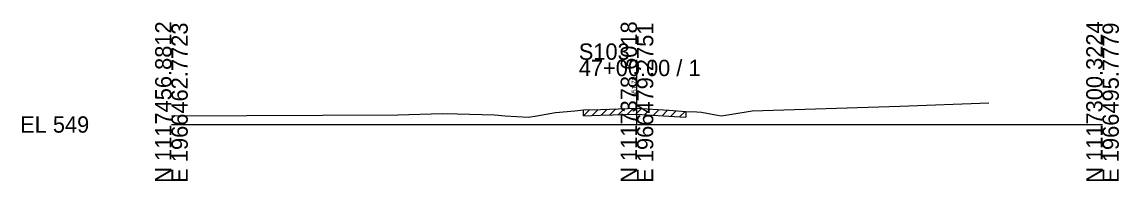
# Model space of a CAD drawing. Extents: x -26 to 163, y -10 to 45020.
# Drawn here: x -25.7 to 162.8, y 6990.3 to 7017.6 of the extents above; entities that cross this region are included whole.
import ezdxf

# ---------------------------------------------------------------- set-up
doc = ezdxf.new("R2010")
doc.units = 0
for name, color, linetype in [('RD_GPK_XS_Cell', 7, 'Continuous'), ('RD_XS_ExGround', 7, 'Continuous'), ('RD_XS_ExPaveRet', 7, 'Continuous'), ('RD_XS_TX_Elev_EX', 7, 'Continuous')]:
    doc.layers.add(name, color=color, linetype=linetype)

msp = doc.modelspace()

# ---------------------------------------------------------------- linework, layer by layer
at = {"layer": 'RD_GPK_XS_Cell'}
for p, q in [((80, 7000), (80, 7011.1)), ((0, 7000), (80, 7000)), ((80, 7000), (160, 7000))]:
    msp.add_line(p, q, dxfattribs=at)
at = {"layer": 'RD_XS_ExGround'}
for p, q in [((65.97, 7002.04), (69.31, 7002.36)), ((69.31, 7002.36), (70.82, 7002.51)), ((70.82, 7002.51), (73.74, 7002.59)), ((73.74, 7002.59), (79.91, 7002.78)), ((79.91, 7002.78), (85.5, 7002.44)), ((85.5, 7002.44), (88.38, 7002.23)), ((88.38, 7002.23), (90.29, 7002.15)), ((90.29, 7002.15), (91.07, 7002.12)), ((91.07, 7002.12), (93.82, 7001.59)), ((95.94, 7001.7), (99.77, 7002.33)), ((99.77, 7002.33), (125.14, 7003.17)), ((125.14, 7003.17), (140.48, 7003.7)), ((0, 7001.46), (38.89, 7001.68)), ((38.89, 7001.68), (46.54, 7001.86)), ((46.54, 7001.86), (49.11, 7001.84)), ((49.11, 7001.84), (55.51, 7001.66)), ((55.51, 7001.66), (57.34, 7001.51)), ((57.34, 7001.51), (61.35, 7001.24)), ((61.35, 7001.24), (62.81, 7001.5)), ((62.81, 7001.5), (65.97, 7002.04)), ((93.82, 7001.59), (94.49, 7001.46)), ((94.49, 7001.46), (95.94, 7001.7))]:
    msp.add_line(p, q, dxfattribs=at)
at = {"layer": 'RD_XS_ExPaveRet'}
for p, q in [((70.82, 7001.51), (71.85, 7002.54)), ((70.82, 7001.51), (70.82, 7002.51)), ((72.32, 7001.55), (73.35, 7002.58)), ((73.82, 7001.59), (74.86, 7002.63)), ((75.32, 7001.64), (76.36, 7002.67)), ((76.82, 7001.69), (77.86, 7002.72)), ((78.32, 7001.73), (79.36, 7002.77)), ((79.82, 7001.78), (80.77, 7002.73)), ((81.32, 7001.7), (82.27, 7002.64)), ((82.82, 7001.6), (83.77, 7002.54)), ((84.32, 7001.51), (85.27, 7002.45)), ((85.82, 7001.41), (86.76, 7002.35)), ((87.32, 7001.31), (88.26, 7002.24)), ((88.38, 7002.23), (88.38, 7001.23)), ((70.82, 7001.51), (73.74, 7001.59)), ((73.74, 7001.59), (79.91, 7001.78)), ((79.91, 7001.78), (85.5, 7001.44)), ((85.5, 7001.44), (88.38, 7001.23))]:
    msp.add_line(p, q, dxfattribs=at)

# ---------------------------------------------------------------- texts
at = {"layer": 'RD_GPK_XS_Cell'}
for s, p in [('N 1117456.8812', (0, 6990)), ('E 1966462.7723', (2.8, 6990)), ('N 1117378.6018', (80, 6990)), ('E 1966479.2751', (82.8, 6990)), ('N 1117300.3224', (160, 6990)), ('E 1966495.7779', (162.8, 6990))]:
    msp.add_text(s, height=2.8, rotation=90, dxfattribs=at).set_placement(p)
for s, p in [('S103', (70, 7011.1)), ('47+00.00 / 1', (70, 7008.3)), ('EL 549', (-26, 6998.6))]:
    msp.add_text(s, height=2.8, dxfattribs=at).set_placement(p)
at = {"layer": 'RD_XS_TX_Elev_EX'}
msp.add_text('551.78', height=0.8, rotation=90, dxfattribs=at).set_placement((79.9, 7004.78))

doc.saveas('drawing.dxf')
